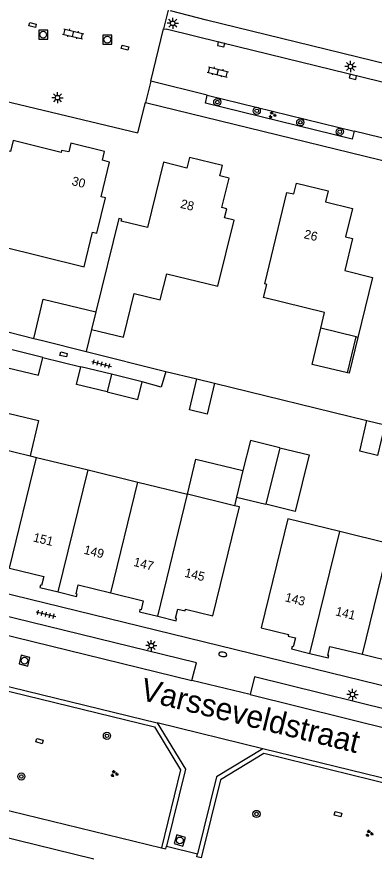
# Model space of a CAD drawing. Extents: x 125000 to 129004, y 397500 to 399008.
# Drawn here: x 126257.8 to 126297.6, y 398458.6 to 398552.1 of the extents above; entities that cross this region are included whole.
import ezdxf

# ---------------------------------------------------------------- set-up
doc = ezdxf.new("R2010")
doc.units = 0
for name, color, linetype in [('gg-afsc-erfafscheiding', 7, 'Continuous'), ('gg-afsc-muur', 7, 'Continuous'), ('gg-anno-huisnummerreeks BGT', 7, 'Continuous'), ('gg-anno-openbare ruimte label', 7, 'Continuous'), ('gg-bbg-bijgebouw', 7, 'Continuous'), ('gg-bbg-hoofdgebouw', 7, 'Continuous'), ('gg-bbg-luifel en loopbrug', 7, 'Continuous'), ('gg-bbg-tussenscheiding', 7, 'Continuous'), ('gg-knt-verharding', 7, 'Continuous'), ('gg-knt-verharding nz', 7, 'Continuous'), ('gt-grn-vlakafsluiter', 7, 'Continuous'), ('gt-grn-weggrens', 7, 'Continuous'), ('gt-symb-boom', 7, 'Continuous'), ('gt-symb-brandkraan', 7, 'Continuous'), ('gt-symb-groenvak', 7, 'Continuous'), ('gt-symb-klinker verharding', 7, 'Continuous'), ('gt-symb-kolk', 7, 'Continuous'), ('gt-symb-kolk center center', 7, 'Continuous'), ('gt-symb-lichtmast', 7, 'Continuous'), ('gt-symb-rioolschacht', 7, 'Continuous'), ('gt-symb-tegel verharding', 7, 'Continuous')]:
    doc.layers.add(name, color=color, linetype=linetype)

# ---------------------------------------------------------------- blocks, each defined once
blk = doc.blocks.new('gt0-RS')
at = {"layer": 'gt-symb-rioolschacht'}
blk.add_lwpolyline([(-0.5, -0.5), (0.5, -0.5), (0.5, 0.5), (-0.5, 0.5)], close=True, dxfattribs=at)
blk.add_circle((0, 0), 0.375, dxfattribs=at)
blk = doc.blocks.new('gt0-TEG1')
at = {"layer": 'gt-symb-tegel verharding'}
for p, q in [((-1.125, 0), (1.125, 0)), ((-0.9, -0.25), (-0.9, 0.25)), ((-0.45, -0.25), (-0.45, 0.25)), ((0, -0.25), (0, 0.25)), ((0.45, -0.25), (0.45, 0.25)), ((0.9, -0.25), (0.9, 0.25))]:
    blk.add_line(p, q, dxfattribs=at)
blk = doc.blocks.new('gt0-LMAST')
at = {"layer": 'gt-symb-lichtmast'}
for p, q in [((-0.182, 0.173), (-0.447, 0.438)), ((-0.005, 0.246), (-0.005, 0.621)), ((0.172, 0.173), (0.437, 0.438)), ((-0.255, -0.004), (-0.63, -0.004)), ((-0.182, -0.181), (-0.447, -0.446)), ((-0.005, -0.254), (-0.005, -0.629)), ((0.437, -0.446), (0.172, -0.181)), ((0.245, -0.004), (0.62, -0.004))]:
    blk.add_line(p, q, dxfattribs=at)
blk.add_circle((-0.005, -0.004), 0.25, dxfattribs=at)
blk = doc.blocks.new('gt0-BOOM')
at = {"layer": 'gt-symb-boom'}
for radius in [0.4, 0.2]:
    blk.add_circle((0, 0), radius, dxfattribs=at)
blk = doc.blocks.new('gt0-GRVAK')
at = {"layer": 'gt-symb-groenvak'}
for p, q in [((-0.11, 0.189), (-0.228, 0.24)), ((-0.182, 0.153), (0.088, 0.153)), ((-0.091, 0.211), (-0.156, 0.322)), ((-0.047, 0.214), (-0.047, 0.393)), ((-0.004, 0.211), (0.061, 0.322)), ((0.015, 0.189), (0.133, 0.24)), ((0.262, -0.052), (0.197, 0.059)), ((0.305, -0.049), (0.305, 0.13)), ((0.349, -0.052), (0.414, 0.059)), ((-0.245, -0.228), (-0.363, -0.177)), ((-0.318, -0.264), (-0.047, -0.264)), ((-0.226, -0.206), (-0.291, -0.095)), ((-0.183, -0.203), (-0.183, -0.024)), ((-0.139, -0.206), (-0.074, -0.095)), ((-0.12, -0.228), (-0.002, -0.177)), ((0.243, -0.074), (0.125, -0.023)), ((0.17, -0.11), (0.441, -0.11)), ((0.368, -0.074), (0.486, -0.023))]:
    blk.add_line(p, q, dxfattribs=at)
blk = doc.blocks.new('gt0-BR')
at = {"layer": 'gt-symb-brandkraan'}
for centre, radius, start, end in [((-0.244, 0), 0.206, 107.56694, 252.43307), ((0.599, -2.664), 3, 106.89205, 107.56694), ((0, -0.691), 0.938, 73.10799, 106.89205), ((-0.599, -2.664), 3, 72.43309, 73.10799), ((0.244, 0), 0.206, 287.56695, 72.43309), ((0.599, 2.664), 3, 252.43307, 253.10797), ((0, 0.691), 0.938, 253.10797, 286.89206), ((-0.599, 2.664), 3, 286.89206, 287.56695)]:
    blk.add_arc(centre, radius, start, end, dxfattribs=at)
blk = doc.blocks.new('gt0-KOLKCC')
at = {"layer": 'gt-symb-kolk center center'}
blk.add_lwpolyline([(-0.375, 0.2), (0.375, 0.2), (0.375, -0.2), (-0.375, -0.2)], close=True, dxfattribs=at)
blk = doc.blocks.new('gt0-KOLK')
at = {"layer": 'gt-symb-kolk'}
blk.add_lwpolyline([(0, 0), (0.375, 0), (0.375, 0.4), (-0.375, 0.4), (-0.375, 0), (0, 0)], dxfattribs=at)
blk = doc.blocks.new('gt0-KL1')
at = {"layer": 'gt-symb-klinker verharding'}
for p, q in [((-1.15, 0.3), (1.15, 0.3)), ((-1, -0.3), (-1, 0.3)), ((-0.5, 0.3), (-0.5, 0.45)), ((0, -0.3), (0, 0.3)), ((0.5, 0.3), (0.5, 0.45)), ((1, -0.3), (1, 0.3)), ((-1.15, -0.3), (1.15, -0.3)), ((-0.5, -0.45), (-0.5, -0.3)), ((0.5, -0.45), (0.5, -0.3))]:
    blk.add_line(p, q, dxfattribs=at)

msp = doc.modelspace()

# ---------------------------------------------------------------- linework, layer by layer
at = {"layer": 'gg-afsc-erfafscheiding'}
for p, q in [((126260.702, 398514.182), (126264.941, 398513.156)), ((126274.383, 398512.636), (126277.843, 398511.801))]:
    msp.add_line(p, q, dxfattribs=at)
msp.add_lwpolyline([(126274.383, 398512.636), (126273.883, 398510.895), (126271.764, 398511.482)], dxfattribs=at)
at = {"layer": 'gg-afsc-muur'}
for p, q in [((126253.935, 398517.746), (126259.697, 398516.306)), ((126265.519, 398514.851), (126274.383, 398512.636))]:
    msp.add_line(p, q, dxfattribs=at)
msp.add_lwpolyline([(126295.773, 398516.429), (126294.8, 398512.445), (126294.606, 398512.492)], dxfattribs=at)
at = {"layer": 'gg-bbg-bijgebouw'}
for p, q in [((126260.702, 398514.182), (126257.291, 398515.021)), ((126268.352, 398512.319), (126264.941, 398513.156)), ((126271.764, 398511.482), (126268.352, 398512.319)), ((126277.843, 398511.801), (126279.822, 398511.309)), ((126296.773, 398507.171), (126298.768, 398506.701)), ((126282.976, 398501.604), (126282.25, 398498.646)), ((126282.25, 398498.646), (126285.526, 398497.843))]:
    msp.add_line(p, q, dxfattribs=at)
for points in [[(126256.806, 398513.049), (126260.217, 398512.211), (126260.702, 398514.182)], [(126267.869, 398510.347), (126264.457, 398511.184), (126264.941, 398513.156)], [(126279.822, 398511.309), (126278.983, 398507.882), (126277.011, 398508.365), (126277.843, 398511.801)], [(126267.869, 398510.347), (126271.28, 398509.51), (126271.764, 398511.482)], [(126298.768, 398506.701), (126297.945, 398503.263), (126295.971, 398503.735), (126296.773, 398507.171)], [(126287.067, 398504.141), (126283.794, 398504.942), (126282.976, 398501.604)], [(126287.067, 398504.141), (126290.344, 398503.339), (126288.801, 398497.041), (126285.526, 398497.843)]]:
    msp.add_lwpolyline(points, dxfattribs=at)
at = {"layer": 'gg-bbg-hoofdgebouw'}
for p, q in [((126266.61, 398519.283), (126266.126, 398517.317)), ((126295.574, 398516.477), (126291.628, 398517.436)), ((126295.773, 398516.429), (126295.574, 398516.477)), ((126254.435, 398504.425), (126259.292, 398503.236)), ((126259.292, 398503.236), (126259.992, 398503.065)), ((126259.992, 398503.065), (126265.74, 398501.659)), ((126265.74, 398501.659), (126271.277, 398500.304)), ((126271.277, 398500.304), (126276.809, 398498.951)), ((126282.021, 398497.676), (126276.809, 398498.951)), ((126299.279, 398493.44), (126293.745, 398494.793)), ((126212.218, 398471.641), (126266.383, 398458.349))]:
    msp.add_line(p, q, dxfattribs=at)
for points in [[(126253.935, 398517.746), (126256.027, 398526.602), (126265.298, 398524.268), (126266.233, 398528.157), (126266.719, 398528.04), (126267.66, 398531.958), (126267.19, 398532.083), (126268.125, 398535.938), (126267.336, 398536.15), (126267.562, 398537.113), (126263.824, 398538.049), (126263.582, 398537.079), (126262.761, 398537.231), (126262.723, 398537.024), (126257.391, 398538.353), (126257.081, 398537.111), (126254.151, 398537.803)], [(126274.11, 398535.941), (126272.331, 398528.668), (126269.426, 398529.38), (126269.479, 398529.594), (126269.168, 398529.67), (126266.61, 398519.283)], [(126280.165, 398522.112), (126281.978, 398529.483), (126280.93, 398529.728), (126281.181, 398530.754), (126280.614, 398530.901), (126281.419, 398534.158), (126280.39, 398534.413), (126280.678, 398535.578), (126277.009, 398536.473), (126276.732, 398535.261), (126274.11, 398535.941)], [(126287.874, 398532.563), (126288.625, 398532.402), (126288.92, 398533.607), (126292.463, 398532.738), (126292.154, 398531.538), (126295.173, 398530.777), (126294.4, 398527.613), (126295.176, 398527.42), (126294.295, 398523.871), (126297.404, 398523.112), (126295.773, 398516.429)], [(126291.628, 398517.436), (126292.061, 398519.214), (126285.258, 398520.868), (126285.612, 398522.326), (126285.398, 398522.378), (126287.874, 398532.563)], [(126266.126, 398517.317), (126269.665, 398516.447), (126270.861, 398521.314), (126273.769, 398520.6), (126274.484, 398523.508), (126280.165, 398522.112)], [(126273.486, 398485.37), (126275.524, 398484.869), (126275.588, 398485.123), (126275.461, 398485.155), (126275.714, 398486.162), (126276.525, 398485.958), (126276.563, 398486.141), (126279.619, 398485.41), (126282.576, 398497.54), (126282.021, 398497.676)], [(126293.745, 398494.793), (126287.969, 398496.206), (126284.994, 398484.08), (126288.039, 398483.332), (126287.993, 398483.147), (126288.814, 398482.947), (126288.571, 398481.952), (126288.445, 398481.983), (126288.384, 398481.732), (126290.428, 398481.234)], [(126256.977, 398490.74), (126260.807, 398489.802), (126260.562, 398488.802), (126260.436, 398488.833), (126260.374, 398488.58), (126262.417, 398488.081)], [(126262.417, 398488.081), (126264.461, 398487.582), (126264.523, 398487.835), (126264.397, 398487.866), (126264.642, 398488.867), (126268.261, 398487.98)], [(126268.261, 398487.98), (126271.881, 398487.093), (126271.636, 398486.092), (126271.51, 398486.123), (126271.448, 398485.87), (126273.486, 398485.37)], [(126290.428, 398481.234), (126292.471, 398480.737), (126292.53, 398480.98), (126292.404, 398481.011), (126292.648, 398482.011), (126296.267, 398481.128)], [(126296.267, 398481.128), (126299.885, 398480.246), (126299.641, 398479.246), (126299.515, 398479.277), (126299.453, 398479.024), (126301.495, 398478.523)]]:
    msp.add_lwpolyline(points, dxfattribs=at)
at = {"layer": 'gg-bbg-luifel en loopbrug'}
for p, q in [((126266.126, 398517.317), (126265.519, 398514.851)), ((126259.697, 398516.306), (126260.668, 398516.063)), ((126294.606, 398512.492), (126295.574, 398516.477)), ((126260.668, 398516.063), (126265.519, 398514.851)), ((126282.25, 398498.646), (126282.021, 398497.676))]:
    msp.add_line(p, q, dxfattribs=at)
for points in [[(126259.697, 398516.306), (126260.729, 398520.672), (126266.61, 398519.283)], [(126294.606, 398512.492), (126290.679, 398513.42), (126291.628, 398517.436)], [(126254.435, 398504.425), (126255.355, 398508.318), (126260.221, 398507.168), (126259.292, 398503.236)], [(126276.809, 398498.951), (126277.729, 398502.844), (126282.976, 398501.604)]]:
    msp.add_lwpolyline(points, dxfattribs=at)
at = {"layer": 'gg-bbg-tussenscheiding'}
for p, q in [((126268.352, 398512.319), (126267.869, 398510.347)), ((126287.067, 398504.141), (126285.526, 398497.843)), ((126256.977, 398490.74), (126259.992, 398503.065)), ((126262.417, 398488.081), (126265.74, 398501.659)), ((126268.261, 398487.98), (126271.277, 398500.304)), ((126273.486, 398485.37), (126276.809, 398498.951)), ((126290.428, 398481.234), (126293.745, 398494.793)), ((126296.267, 398481.128), (126299.279, 398493.44))]:
    msp.add_line(p, q, dxfattribs=at)
at = {"layer": 'gg-knt-verharding'}
for p, q in [((126279.005, 398543.402), (126295.359, 398539.392)), ((126272.127, 398542.582), (126272.28, 398542.545)), ((126272.28, 398542.545), (126366.982, 398519.368)), ((126350.928, 398464.827), (126242.813, 398491.256)), ((126215.57, 398487.09), (126273.116, 398473.043)), ((126217.925, 398487.057), (126273.435, 398473.48)), ((126283.757, 398476.637), (126277.289, 398478.198)), ((126212.572, 398474.569), (126273.898, 398459.586)), ((126348.801, 398455.03), (126285.202, 398470.609)), ((126350.937, 398453.969), (126285.284, 398470.074)), ((126274.453, 398459.747), (126277.908, 398458.896))]:
    msp.add_line(p, q, dxfattribs=at)
for points in [[(126367.858, 398530.005), (126278.921, 398551.771), (126274.923, 398552.786)], [(126295.359, 398539.392), (126295.14, 398538.507), (126278.788, 398542.515), (126279.005, 398543.402)], [(126255.42, 398543.007), (126271.278, 398539.222), (126272.127, 398542.582)], [(126277.289, 398478.198), (126277.814, 398480.168), (126242.758, 398488.746)], [(126303.159, 398473.943), (126284.271, 398478.624), (126283.757, 398476.637)], [(126273.435, 398473.48), (126276.568, 398468.343), (126274.453, 398459.747)], [(126273.116, 398473.043), (126276.033, 398468.26), (126273.898, 398459.586)], [(126285.202, 398470.609), (126280.045, 398467.476), (126277.908, 398458.896)], [(126285.284, 398470.074), (126280.48, 398467.156), (126278.318, 398458.475)], [(126273.898, 398459.586), (126274.381, 398459.468), (126274.453, 398459.747)], [(126278.318, 398458.475), (126277.843, 398458.591), (126277.908, 398458.896)]]:
    msp.add_lwpolyline(points, dxfattribs=at)
at = {"layer": 'gg-knt-verharding nz'}
for p, q in [((126274.63, 398552.86), (126274.133, 398550.803)), ((126274.133, 398550.803), (126274.413, 398550.735)), ((126279.005, 398543.402), (126272.726, 398544.953)), ((126304.923, 398537.078), (126295.359, 398539.392)), ((126242.294, 398486.788), (126277.289, 398478.198)), ((126283.757, 398476.637), (126302.684, 398471.972))]:
    msp.add_line(p, q, dxfattribs=at)
msp.add_lwpolyline([(126367.377, 398527.969), (126341.482, 398534.298), (126328.05, 398537.605), (126280.582, 398549.244), (126274.413, 398550.735)], dxfattribs=at)
at = {"layer": 'gt-grn-vlakafsluiter'}
msp.add_line((126279.822, 398511.309), (126296.773, 398507.171), dxfattribs=at)
at = {"layer": 'gt-grn-weggrens'}
for p, q in [((126272.726, 398544.953), (126274.133, 398550.803)), ((126272.726, 398544.953), (126272.127, 398542.582)), ((126285.202, 398470.609), (126273.435, 398473.48))]:
    msp.add_line(p, q, dxfattribs=at)

# ---------------------------------------------------------------- block references
at = {"layer": 'gt-symb-boom'}
for p in [(126280.117, 398542.632), (126284.506, 398541.654), (126289.354, 398540.368), (126293.749, 398539.326), (126267.833, 398472.054), (126258.304, 398467.521), (126284.477, 398463.349)]:
    msp.add_blockref('gt0-BOOM', p, dxfattribs=at)
at = {"layer": 'gt-symb-brandkraan', "rotation": -10.253598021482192}
msp.add_blockref('gt0-BR', (126280.726, 398481.125), dxfattribs=at)
at = {"layer": 'gt-symb-groenvak'}
for p in [(126286.236, 398541.194), (126268.645, 398467.828), (126297.03, 398461.177)]:
    msp.add_blockref('gt0-GRVAK', p, dxfattribs=at)
at = {"layer": 'gt-symb-klinker verharding'}
for p, rotation in [((126264.08, 398550.219), -13.411071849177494), ((126280.192, 398545.986), -14.30027745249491)]:
    msp.add_blockref('gt0-KL1', p, dxfattribs=dict(at, rotation=rotation))
at = {"layer": 'gt-symb-kolk'}
for p, rotation in [((126280.582, 398549.244), 166.40843956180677), ((126295.26, 398545.638), 166.17220496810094)]:
    msp.add_blockref('gt0-KOLK', p, dxfattribs=dict(at, rotation=rotation))
at = {"layer": 'gt-symb-kolk center center'}
for p, rotation in [((126259.556, 398551.208), -13.8834180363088), ((126269.842, 398548.696), -13.883418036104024), ((126263.009, 398514.531), -13.355340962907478), ((126260.324, 398471.465), -14.661870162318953), ((126293.547, 398463.322), -14.481034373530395)]:
    msp.add_blockref('gt0-KOLKCC', p, dxfattribs=dict(at, rotation=rotation))
at = {"layer": 'gt-symb-lichtmast'}
for p in [(126275.159, 398551.408), (126294.938, 398546.598), (126262.333, 398543.122), (126272.778, 398482.101), (126295.172, 398476.655)]:
    msp.add_blockref('gt0-LMAST', p, dxfattribs=at)
at = {"layer": 'gt-symb-rioolschacht'}
for p in [(126260.736, 398550.139), (126267.872, 398549.581)]:
    msp.add_blockref('gt0-RS', p, dxfattribs=at)
for p, rotation in [((126258.653, 398480.42), -13.939014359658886), ((126275.953, 398460.405), -106.98473253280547)]:
    msp.add_blockref('gt0-RS', p, dxfattribs=dict(at, rotation=rotation))
at = {"layer": 'gt-symb-tegel verharding'}
for p, rotation in [((126267.234, 398513.454), -14.119602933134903), ((126261.038, 398485.596), -14.064036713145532)]:
    msp.add_blockref('gt0-TEG1', p, dxfattribs=dict(at, rotation=rotation))

# ---------------------------------------------------------------- texts
at = {"layer": 'gg-anno-huisnummerreeks BGT'}
for s, rotation, p in [('30', 345.9, (126263.846, 398533.405)), ('28', 346.3, (126275.943, 398530.861)), ('26', 346.3, (126289.699, 398527.483)), ('151', 346.2, (126259.551, 398493.713)), ('149', 346.2, (126265.194, 398492.335)), ('147', 346.2, (126270.727, 398490.979)), ('145', 346.5, (126276.416, 398489.776)), ('143', 346.2, (126287.59, 398487.046)), ('141', 346.3, (126293.199, 398485.479))]:
    msp.add_text(s, height=1, rotation=rotation, dxfattribs=at).set_placement(p)
at = {"layer": 'gg-anno-openbare ruimte label'}
msp.add_text('Varsseveldstraat', height=2.5, rotation=346.1, dxfattribs=at).set_placement((126271.419, 398476.096))

doc.saveas('drawing.dxf')
